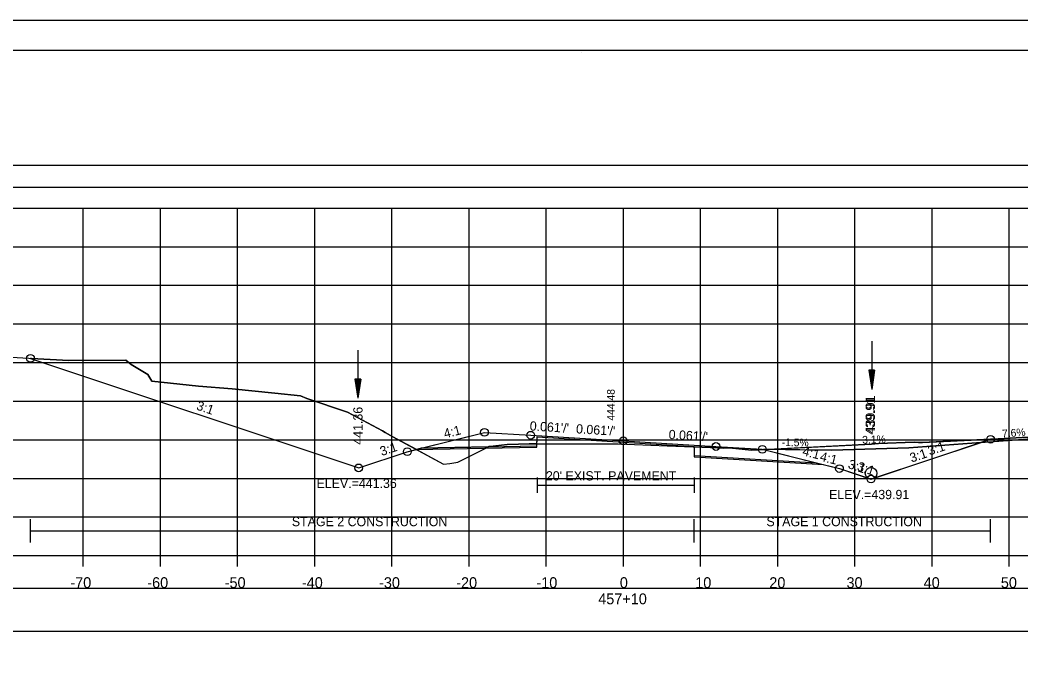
# Model space of a CAD drawing. Extents: x 1376273 to 1384221, y 378927 to 384592.
# Drawn here: x 1383979.7 to 1384109.4, y 380029.6 to 380111.8 of the extents above; entities that cross this region are included whole.
import ezdxf

# ---------------------------------------------------------------- set-up
doc = ezdxf.new("R2010")
doc.units = 0
for name, color, linetype in [('R_Alt Surface', 7, 'Continuous'), ('R_Axis', 7, 'Continuous'), ('R_Axis Annot', 7, 'Continuous'), ('R_Border', 7, 'Continuous'), ('R_Border Notes', 7, 'Continuous'), ('R_Contours', 7, 'Continuous'), ('R_Dimension', 7, 'Continuous'), ('R_Drive', 7, 'Continuous'), ('R_Exist Surface', 7, 'Continuous'), ('R_Fin Surface', 7, 'Continuous'), ('R_Grid', 7, 'Continuous'), ('R_No Plot', 7, 'Continuous'), ('R_Water', 7, 'Continuous'), ('R_Xsect Elev', 7, 'Continuous'), ('R_Xsect Slope', 7, 'Continuous'), ('T_Notes', 7, 'Continuous')]:
    doc.layers.add(name, color=color, linetype=linetype)

msp = doc.modelspace()

# ---------------------------------------------------------------- linework, layer by layer
at = {"layer": 'R_Alt Surface'}
for points in [[(1384031.72, 380056.39), (1384046.71, 380056.69), (1384046.72, 380057.86), (1384057.91, 380057.18), (1384067.07, 380056.62), (1384067.08, 380055.45), (1384082.95, 380054.49)], [(1384046.72, 380052.6), (1384046.72, 380050.6)], [(1384067.07, 380052.6), (1384067.07, 380050.6)], [(1384046.72, 380051.6), (1384067.07, 380051.6)]]:
    msp.add_lwpolyline(points, dxfattribs=at)
at = {"layer": 'R_Axis'}
for p, q in [((1383907.91, 380042.48), (1384207.91, 380042.48)), ((1383987.91, 380041.08), (1383987.91, 380042.48)), ((1383997.91, 380041.08), (1383997.91, 380042.48)), ((1384007.91, 380041.08), (1384007.91, 380042.48)), ((1384017.91, 380041.08), (1384017.91, 380042.48)), ((1384027.91, 380041.08), (1384027.91, 380042.48)), ((1384037.91, 380041.08), (1384037.91, 380042.48)), ((1384047.91, 380041.08), (1384047.91, 380042.48)), ((1384057.91, 380041.08), (1384057.91, 380042.48)), ((1384067.91, 380041.08), (1384067.91, 380042.48)), ((1384077.91, 380041.08), (1384077.91, 380042.48)), ((1384087.91, 380041.08), (1384087.91, 380042.48)), ((1384097.91, 380041.08), (1384097.91, 380042.48)), ((1384107.91, 380041.08), (1384107.91, 380042.48))]:
    msp.add_line(p, q, dxfattribs=at)
at = {"layer": 'R_Axis Annot'}
for points in [[(1383907.13, 380090.19), (1384208.93, 380090.19), (1384208.93, 380093), (1383907.13, 380093)], [(1383907.13, 380032.7), (1384208.93, 380032.7), (1384208.93, 380038.23), (1383907.13, 380038.23)]]:
    msp.add_lwpolyline(points, close=True, dxfattribs=at)
at = {"layer": 'R_Border'}
for p, q in [((1383899.91, 380107.94), (1384216.09, 380107.94)), ((1384052.43, 380107.68), (1384052.43, 380107.68)), ((1384052.43, 380107.68), (1384052.43, 380107.68))]:
    msp.add_line(p, q, dxfattribs=at)
at = {"layer": 'R_Contours'}
for p, q in [((1384031.09, 380056.24), (1384028.05, 380057.88)), ((1384040.37, 380056.57), (1384031.72, 380056.39)), ((1384040.37, 380056.57), (1384046.71, 380056.69)), ((1384046.71, 380056.69), (1384046.71, 380056.95)), ((1384067.07, 380056.57), (1384067.08, 380055.45)), ((1384031.72, 380056.39), (1384031.09, 380056.24)), ((1384067.08, 380055.45), (1384082.95, 380054.49))]:
    msp.add_line(p, q, dxfattribs=at)
for points in [[(1384028.05, 380057.88), (1384027.04, 380058.43), (1384026.68, 380058.64), (1384022.15, 380061.06), (1384016.91, 380062.81), (1384016.07, 380063.15), (1384012.73, 380063.51), (1384007.21, 380064.09), (1384002.84, 380064.42), (1383996.8, 380065.09), (1383996.31, 380065.93), (1383994.12, 380067.23), (1383993.44, 380067.8), (1383986.05, 380067.76), (1383981.21, 380068.01), (1383981.08, 380068.02)], [(1383981.08, 380068.02), (1384023.61, 380053.84), (1384029.91, 380055.94), (1384031.09, 380056.24)], [(1384031.09, 380056.24), (1384034.6, 380054.34), (1384035.44, 380054.42), (1384036.45, 380054.56), (1384040.24, 380056.5), (1384040.37, 380056.57)], [(1384046.71, 380056.95), (1384045.72, 380056.95), (1384044.33, 380056.89), (1384042.86, 380056.85), (1384040.63, 380056.63), (1384040.48, 380056.62), (1384040.37, 380056.57)], [(1384105.49, 380057.55), (1384096.68, 380057.14), (1384096.16, 380057.14), (1384095.57, 380057.16), (1384090.98, 380056.99), (1384090.07, 380056.92), (1384076.68, 380056.24), (1384076.08, 380056.21), (1384075.37, 380056.17), (1384074.52, 380056.14), (1384071.68, 380056.43), (1384071.1, 380056.45), (1384070.88, 380056.4), (1384069.19, 380056.48), (1384068.07, 380056.53), (1384067.07, 380056.57)], [(1384082.95, 380054.49), (1384085.91, 380053.75), (1384089.55, 380052.54), (1384090, 380052.39), (1384090.45, 380052.54), (1384104.25, 380057.14), (1384105.49, 380057.55)]]:
    msp.add_lwpolyline(points, dxfattribs=at)
at = {"layer": 'R_Dimension'}
for p, q in [((1383981.08, 380044.19), (1383981.08, 380047.19)), ((1384067.07, 380044.19), (1384067.07, 380047.19)), ((1384105.49, 380044.19), (1384105.49, 380047.19)), ((1383981.08, 380045.69), (1384105.49, 380045.69))]:
    msp.add_line(p, q, dxfattribs=at)
at = {"layer": 'R_Drive'}
for p, q in [((1384094.9, 380056.43), (1384120.4, 380058.36)), ((1384075.91, 380056.25), (1384084.91, 380056.12)), ((1384084.91, 380056.12), (1384094.9, 380056.43))]:
    msp.add_line(p, q, dxfattribs=at)
at = {"layer": 'R_Exist Surface'}
msp.add_lwpolyline([(1383970.98, 380068.61), (1383980.85, 380068.05), (1383981.21, 380068.01), (1383986.05, 380067.76), (1383993.44, 380067.8), (1383994.12, 380067.23), (1383996.31, 380065.93), (1383996.8, 380065.09), (1384002.84, 380064.42), (1384007.21, 380064.09), (1384012.73, 380063.51), (1384016.07, 380063.15), (1384016.91, 380062.81), (1384022.15, 380061.06), (1384026.68, 380058.64), (1384027.04, 380058.43), (1384028.05, 380057.88), (1384034.6, 380054.34), (1384035.44, 380054.42), (1384036.45, 380054.56), (1384040.24, 380056.5), (1384040.48, 380056.62), (1384040.63, 380056.63), (1384042.86, 380056.85), (1384044.33, 380056.89), (1384045.72, 380056.95), (1384051.89, 380056.95), (1384057.24, 380056.96), (1384063.57, 380056.69), (1384068.07, 380056.53), (1384069.19, 380056.48), (1384070.88, 380056.4), (1384071.1, 380056.45), (1384071.68, 380056.43), (1384074.52, 380056.14), (1384075.37, 380056.17), (1384090.07, 380056.92), (1384090.98, 380056.99), (1384095.57, 380057.16), (1384096.16, 380057.14), (1384096.68, 380057.14), (1384105.71, 380057.56), (1384113.48, 380057.98)], dxfattribs=at)
at = {"layer": 'R_Fin Surface'}
msp.add_lwpolyline([(1383981.08, 380068.02), (1384023.61, 380053.84), (1384029.91, 380055.94), (1384031.72, 380056.39), (1384039.91, 380058.44), (1384045.91, 380058.07), (1384057.91, 380057.34), (1384069.91, 380056.61), (1384075.91, 380056.25), (1384082.95, 380054.49), (1384085.91, 380053.75), (1384090, 380052.39), (1384105.49, 380057.55)], dxfattribs=at)
at = {"layer": 'R_Grid'}
for p, q in [((1383907.91, 380087.48), (1384207.91, 380087.48)), ((1383987.91, 380042.48), (1383987.91, 380087.48)), ((1383997.91, 380042.48), (1383997.91, 380087.48)), ((1384007.91, 380042.48), (1384007.91, 380087.48)), ((1384017.91, 380042.48), (1384017.91, 380087.48)), ((1384027.91, 380042.48), (1384027.91, 380087.48)), ((1384037.91, 380042.48), (1384037.91, 380087.48)), ((1384047.91, 380042.48), (1384047.91, 380087.48)), ((1384057.91, 380042.48), (1384057.91, 380087.48)), ((1384067.91, 380042.48), (1384067.91, 380087.48)), ((1384077.91, 380042.48), (1384077.91, 380087.48)), ((1384087.91, 380042.48), (1384087.91, 380087.48)), ((1384097.91, 380042.48), (1384097.91, 380087.48)), ((1384107.91, 380042.48), (1384107.91, 380087.48)), ((1383907.91, 380082.48), (1384207.91, 380082.48)), ((1383907.91, 380077.48), (1384207.91, 380077.48)), ((1383907.91, 380072.48), (1384207.91, 380072.48)), ((1383907.91, 380067.48), (1384207.91, 380067.48)), ((1383907.91, 380062.48), (1384207.91, 380062.48)), ((1383907.91, 380057.48), (1384207.91, 380057.48)), ((1383907.91, 380052.48), (1384207.91, 380052.48)), ((1383907.91, 380047.48), (1384207.91, 380047.48)), ((1383907.91, 380042.48), (1384207.91, 380042.48))]:
    msp.add_line(p, q, dxfattribs=at)
at = {"layer": 'R_No Plot'}
msp.add_line((1383887.51, 380111.83), (1384220.84, 380111.83), dxfattribs=at)
for points in [[(1383887.5, 380111.83), (1384220.84, 380111.83), (1384220.84, 379898.5), (1383887.5, 379898.5)], [(1384133.83, 380107.94), (1384133.83, 380098.06), (1384169.56, 380098.06), (1384169.56, 380095.14), (1384192.76, 380095.14), (1384192.76, 380070.81), (1384216.09, 380070.81), (1384216.09, 379902.48), (1383899.91, 379902.48), (1383899.91, 380107.94)]]:
    msp.add_lwpolyline(points, close=True, dxfattribs=at)
for points in [[(1383981.08, 380068.02), (1384023.61, 380053.84), (1384029.91, 380055.94), (1384032.1, 380056.49), (1384039.91, 380058.44), (1384045.91, 380058.07), (1384057.91, 380057.34), (1384069.91, 380056.61), (1384075.91, 380056.25), (1384082.89, 380054.5), (1384085.91, 380053.75), (1384090, 380052.39), (1384105.49, 380057.55)], [(1384030.99, 380056.21), (1384046.71, 380056.53), (1384046.72, 380057.86), (1384057.91, 380057.18), (1384067.07, 380056.62), (1384067.08, 380055.29), (1384083.83, 380054.27)]]:
    msp.add_lwpolyline(points, dxfattribs=at)
for centre in [(1383981.08, 380068.02), (1384039.91, 380058.44), (1384045.91, 380058.07), (1384057.91, 380057.34), (1384105.49, 380057.55), (1384029.91, 380055.94), (1384069.91, 380056.61), (1384075.91, 380056.25), (1384023.61, 380053.84), (1384023.61, 380053.84), (1384085.91, 380053.75), (1384090, 380052.39), (1384090, 380052.39)]:
    msp.add_circle(centre, 0.5, dxfattribs=at)
at = {"layer": 'R_Water'}
for p, q in [((1384090.1, 380070.25), (1384090.1, 380064)), ((1384023.5, 380069.1), (1384023.5, 380062.85)), ((1384089.72, 380066.5), (1384090.1, 380064)), ((1384090.47, 380066.5), (1384089.72, 380066.5)), ((1384089.79, 380066.5), (1384090.1, 380064.42)), ((1384089.85, 380066.5), (1384090.1, 380064.85)), ((1384089.91, 380066.5), (1384090.1, 380065.26)), ((1384089.98, 380066.5), (1384090.1, 380065.69)), ((1384090.04, 380066.5), (1384090.1, 380066.1)), ((1384090.47, 380066.5), (1384090.1, 380064)), ((1384090.22, 380066.5), (1384090.1, 380065.69)), ((1384090.35, 380066.5), (1384090.1, 380064.85)), ((1384090.41, 380066.5), (1384090.1, 380064.42)), ((1384090.28, 380066.5), (1384090.1, 380065.26)), ((1384090.16, 380066.5), (1384090.1, 380066.1)), ((1384023.13, 380065.35), (1384023.5, 380062.85)), ((1384023.88, 380065.35), (1384023.13, 380065.35)), ((1384023.19, 380065.35), (1384023.5, 380063.27)), ((1384023.26, 380065.35), (1384023.5, 380063.7)), ((1384023.32, 380065.35), (1384023.5, 380064.12)), ((1384023.38, 380065.35), (1384023.5, 380064.54)), ((1384023.45, 380065.35), (1384023.5, 380064.96)), ((1384023.88, 380065.35), (1384023.5, 380062.85)), ((1384023.63, 380065.35), (1384023.5, 380064.54)), ((1384023.75, 380065.35), (1384023.5, 380063.7)), ((1384023.82, 380065.35), (1384023.5, 380063.27)), ((1384023.69, 380065.35), (1384023.5, 380064.12)), ((1384023.56, 380065.35), (1384023.5, 380064.96))]:
    msp.add_line(p, q, dxfattribs=at)
msp.add_circle((1384090, 380053.14), 0.75, dxfattribs=at)
at = {"layer": 'T_Notes'}
for p, q in [((1384104.24, 380057.14), (1384120.4, 380058.36)), ((1384104.24, 380057.14), (1384094.9, 380056.43)), ((1384105.48, 380057.55), (1384104.24, 380057.14)), ((1384076.68, 380056.24), (1384076.08, 380056.21)), ((1384084.91, 380056.12), (1384076.68, 380056.24)), ((1384094.9, 380056.43), (1384084.91, 380056.12))]:
    msp.add_line(p, q, dxfattribs=at)
for points in [[(1384120.4, 380058.36), (1384113.48, 380057.98), (1384105.71, 380057.56), (1384105.48, 380057.55)], [(1384076.08, 380056.21), (1384082.89, 380054.5), (1384085.91, 380053.75), (1384089.99, 380052.39), (1384104.24, 380057.14)]]:
    msp.add_lwpolyline(points, dxfattribs=at)

# ---------------------------------------------------------------- texts
at = {"layer": 'R_Alt Surface'}
msp.add_text("20' EXIST. PAVEMENT", height=1.2, dxfattribs=at).set_placement((1384047.87, 380052.21))
at = {"layer": 'R_Axis Annot'}
for s, p in [('-70', (1383986.25, 380038.28)), ('-60', (1383996.22, 380038.28)), ('-50', (1384006.25, 380038.28)), ('-40', (1384016.25, 380038.28)), ('-30', (1384026.25, 380038.28)), ('-20', (1384036.25, 380038.28)), ('-10', (1384046.64, 380038.28)), ('0', (1384057.45, 380038.28)), ('10', (1384067.22, 380038.28)), ('20', (1384076.82, 380038.28)), ('30', (1384086.82, 380038.28)), ('40', (1384096.82, 380038.28)), ('50', (1384106.82, 380038.28)), ('457+10', (1384054.65, 380036.18))]:
    msp.add_text(s, height=1.4, dxfattribs=at).set_placement(p)
at = {"layer": 'R_Border Notes'}
for s, p in [('ELEV.=441.36', (1384018.15, 380051.24)), ('ELEV.=439.91', (1384084.56, 380049.79))]:
    msp.add_text(s, height=1.2, dxfattribs=at).set_placement(p)
at = {"layer": 'R_Dimension'}
for s, p in [('STAGE 2 CONSTRUCTION', (1384014.95, 380046.29)), ('STAGE 1 CONSTRUCTION', (1384076.44, 380046.29))]:
    msp.add_text(s, height=1.2, dxfattribs=at).set_placement(p)
at = {"layer": 'R_Drive'}
for s, rotation, p in [('3.1%', 1.7868, (1384088.87, 380056.97)), ('7.6%', 4.3311, (1384107.01, 380057.77)), ('-1.5%', 359.1528, (1384078.42, 380056.67))]:
    msp.add_text(s, height=1, rotation=rotation, dxfattribs=at).set_placement(p)
at = {"layer": 'R_No Plot'}
for s, rotation, p in [('439.91', 90, (1384090.5, 380058.31)), ('439.91', 90, (1384090.5, 380058.31)), ('3:1', 341.5651, (1384002.5, 380061.41)), ('441.36', 90, (1384024.11, 380056.84)), ('4:1', 14.0362, (1384034.79, 380057.67)), ("0.061'/'", 356.5188, (1384051.75, 380058.32)), ("0.061'/'", 356.5188, (1384063.75, 380057.59)), ('3:1', 18.4349, (1384026.6, 380055.37)), ('4:1', 345.9638, (1384083.29, 380054.79)), ('3:1', 18.4349, (1384095.25, 380054.52)), ('3:1', 341.5651, (1384086.92, 380053.84))]:
    msp.add_text(s, height=1.2, rotation=rotation, dxfattribs=at).set_placement(p)
at = {"layer": 'R_Xsect Elev'}
for s, height, p in [('444.48', 1, (1384056.79, 380059.96)), ('439.91', 1.2, (1384090.5, 380058.13)), ('441.36', 1.2, (1384024.11, 380056.84))]:
    msp.add_text(s, height=height, rotation=90, dxfattribs=at).set_placement(p)
at = {"layer": 'R_Xsect Slope'}
for s, rotation, p in [('3:1', 341.5651, (1384002.5, 380061.41)), ('4:1', 14.0362, (1384034.79, 380057.67)), ("0.061'/'", 356.5188, (1384045.75, 380058.69)), ("0.061'/'", 356.5188, (1384063.75, 380057.59)), ('3:1', 18.4349, (1384026.6, 380055.37)), ('4:1', 345.9638, (1384081.03, 380055.48)), ('3:1', 18.4349, (1384097.59, 380055.44)), ('3:1', 341.5651, (1384088.11, 380053.54))]:
    msp.add_text(s, height=1.2, rotation=rotation, dxfattribs=at).set_placement(p)

doc.saveas('drawing.dxf')
